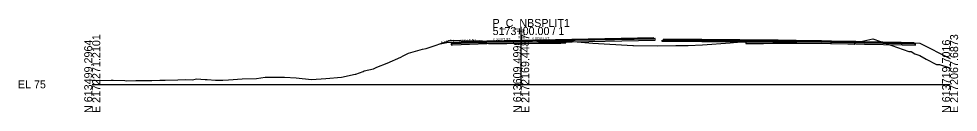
# Model space of a CAD drawing. Extents: x -26 to 1303, y -3010 to 12038.
# Drawn here: x -25.7 to 302.8, y 990.3 to 1022.8 of the extents above; entities that cross this region are included whole.
import ezdxf

# ---------------------------------------------------------------- set-up
doc = ezdxf.new("R2010")
doc.units = 0
for name, color, linetype in [('RD_GPK_XS_Cell', 7, 'Continuous'), ('RD_XS_Base', 7, 'Continuous'), ('RD_XS_ExGround', 7, 'Continuous'), ('RD_XS_ExPaveRet', 7, 'Continuous'), ('RD_XS_Greenside', 7, 'Continuous'), ('RD_XS_Pave', 7, 'Continuous'), ('RD_XS_PaveOvlay_CP', 7, 'Continuous'), ('RD_XS_TieSlope', 7, 'Continuous'), ('RD_XS_TX_Elev_EX', 7, 'Continuous'), ('RD_XS_TX_Elev_PR', 7, 'Continuous'), ('RD_XS_TX_ShdSlope', 7, 'Continuous'), ('RD_XS_TX_Slope', 7, 'Continuous')]:
    doc.layers.add(name, color=color, linetype=linetype)

msp = doc.modelspace()

# ---------------------------------------------------------------- linework, layer by layer
at = {"layer": 'RD_GPK_XS_Cell'}
for p, q in [((150, 1000), (150, 1020)), ((0, 1000), (150, 1000)), ((150, 1000), (300, 1000))]:
    msp.add_line(p, q, dxfattribs=at)
at = {"layer": 'RD_XS_Base'}
for p, q in [((162, 1015.24), (150, 1015)), ((196.9, 1015.94), (162.02, 1015.24)), ((162.05, 1014.74), (196.9, 1015.44)), ((196.4, 1015.93), (196.4, 1015.93)), ((196.9, 1015.44), (196.9, 1015.94)), ((196.9, 1015.91), (196.9, 1015.91)), ((199.29, 1015.41), (199.42, 1015.42)), ((199.29, 1015.05), (199.29, 1015.41)), ((199.42, 1015.42), (199.79, 1015.43)), ((199.79, 1015.43), (239.86, 1015.04)), ((126, 1014.28), (125.5, 1014.26)), ((125.5, 1014.26), (125.5, 1014.26)), ((125.5, 1014.26), (125.5, 1013.76)), ((125.5, 1013.76), (126, 1013.78)), ((138, 1014.76), (126, 1014.28)), ((126, 1014.28), (126, 1014.28)), ((126, 1013.78), (138, 1014.26)), ((126, 1013.78), (126, 1013.78)), ((150, 1015), (138, 1014.76)), ((138, 1014.76), (138, 1014.76)), ((138, 1014.26), (150, 1014.5)), ((138, 1014.26), (138, 1014.26)), ((150, 1015), (150, 1015.16)), ((150, 1015.16), (150, 1015.16)), ((150, 1015.16), (150, 1015.16)), ((150, 1015.16), (150, 1014.5)), ((150, 1014.5), (150, 1015)), ((150, 1015), (150, 1015)), ((150, 1015), (150, 1015)), ((150, 1014.5), (162, 1014.74)), ((150, 1014.5), (150, 1014.5)), ((199.29, 1014.91), (199.29, 1015.05)), ((199.42, 1014.92), (199.29, 1014.91)), ((199.79, 1014.93), (199.42, 1014.92)), ((239.86, 1014.54), (199.79, 1014.93)), ((239.86, 1015.04), (246.12, 1014.99)), ((246.12, 1014.49), (239.86, 1014.54)), ((246.12, 1015.04), (246.12, 1015.15)), ((246.12, 1015.15), (246.12, 1014.67)), ((246.12, 1014.99), (246.12, 1015.04)), ((254.99, 1014.82), (246.12, 1014.99)), ((246.12, 1014.99), (246.12, 1014.62)), ((246.12, 1014.67), (246.12, 1014.49)), ((246.12, 1014.62), (246.12, 1014.49)), ((246.12, 1014.49), (254.99, 1014.32)), ((258.12, 1014.75), (254.99, 1014.82)), ((254.99, 1014.32), (258.12, 1014.25)), ((266.99, 1014.58), (258.12, 1014.75)), ((258.12, 1014.25), (266.99, 1014.08)), ((270.12, 1014.51), (266.99, 1014.58)), ((266.99, 1014.08), (270.12, 1014.01)), ((282.91, 1014.26), (270.12, 1014.51)), ((270.12, 1014.01), (283.28, 1013.75)), ((287.42, 1014.17), (282.91, 1014.26)), ((283.28, 1013.75), (287.92, 1013.66)), ((287.79, 1014.16), (287.42, 1014.17)), ((287.92, 1014.16), (287.79, 1014.16)), ((287.92, 1013.79), (287.92, 1014.16)), ((287.92, 1013.66), (287.92, 1013.79))]:
    msp.add_line(p, q, dxfattribs=at)
at = {"layer": 'RD_XS_ExGround'}
msp.add_lwpolyline([(0, 1001.35), (6.67, 1001.5), (7.32, 1001.51), (11.4, 1001.3), (12.09, 1001.24), (15.2, 1001.29), (20.78, 1001.39), (23.68, 1001.5), (25.48, 1001.5), (29.97, 1001.62), (32.49, 1001.66), (35.09, 1001.6), (36.48, 1001.89), (39.49, 1001.73), (40.24, 1001.71), (43.13, 1001.5), (45.64, 1001.5), (47.67, 1001.52), (52.41, 1001.9), (57.4, 1002.08), (60.46, 1002.48), (63.85, 1002.47), (67.27, 1002.51), (71.33, 1002.24), (76.62, 1001.7), (81.66, 1002.05), (87.22, 1002.51), (91.98, 1003.55), (92.06, 1003.57), (92.23, 1003.61), (94.77, 1004.49), (95.12, 1004.66), (98.39, 1005.39), (99.55, 1006), (103.14, 1007.38), (107.9, 1009.52), (108.71, 1009.95), (110.6, 1010.91), (115.52, 1012.23), (116.79, 1012.52), (125.06, 1015.27), (125.33, 1015.36), (125.38, 1015.38), (125.48, 1015.38), (132.44, 1015.18), (135.32, 1015.14), (136.42, 1015.07), (138.61, 1014.97), (144.95, 1015.05), (149.91, 1015.13), (155.53, 1015.09), (162.52, 1015.07), (163.91, 1015.14), (165.58, 1015.19), (172.31, 1014.62), (175.07, 1014.37), (189.07, 1013.5), (189.14, 1013.5), (189.24, 1013.5), (197.7, 1013.41), (204.08, 1013.5), (207.25, 1013.49), (208.37, 1013.52), (213.36, 1013.78), (223.12, 1014.52), (224.22, 1014.61), (228.59, 1014.97), (229.16, 1014.97), (234.45, 1015.04), (237.98, 1015.06), (246.39, 1015.14), (250.73, 1015.1), (258.52, 1015.02), (264.84, 1014.84), (266.65, 1014.78), (268.79, 1014.99), (272.98, 1015.9), (275.61, 1014.94), (285.58, 1011.46), (286.4, 1011.48), (287.67, 1010.62), (289.45, 1010.05), (291.58, 1008.73), (295.29, 1006.97), (296.32, 1006.98), (299.54, 1005.88), (300, 1005.74)], dxfattribs=at)
at = {"layer": 'RD_XS_ExPaveRet'}
for p, q in [((155.53, 1015.09), (149.91, 1015.13)), ((162.52, 1015.07), (155.53, 1015.09)), ((228.59, 1014.97), (228.59, 1014.97)), ((238.81, 1015.07), (237.98, 1015.06)), ((264.84, 1014.84), (264.21, 1014.86)), ((266.56, 1014.79), (264.84, 1014.84))]:
    msp.add_line(p, q, dxfattribs=at)
for points in [[(163.91, 1015.14), (162.52, 1015.07), (162.52, 1015.07), (162.52, 1015.07), (155.53, 1015.09), (155.53, 1015.09), (149.91, 1015.13), (144.95, 1015.05), (144.95, 1015.05), (138.61, 1014.97), (138.61, 1014.97), (138.61, 1014.97), (136.42, 1015.07), (136.42, 1015.07), (135.32, 1015.14), (135.32, 1015.14), (135.32, 1015.14), (135.32, 1014.39), (135.32, 1014.39), (136.42, 1014.32), (136.42, 1014.32), (138.61, 1014.22), (138.61, 1014.22), (138.61, 1014.22), (144.95, 1014.3), (144.95, 1014.3), (149.91, 1014.38), (155.53, 1014.34), (155.53, 1014.34), (162.52, 1014.32), (162.52, 1014.32), (162.52, 1014.32), (163.91, 1014.39), (163.91, 1014.39), (165.58, 1014.44), (165.58, 1014.44), (165.58, 1015.19), (163.91, 1015.14), (163.91, 1015.14)], [(135.32, 1015.14), (135.32, 1015.14), (135.32, 1014.39), (135.32, 1014.39), (136.42, 1014.32), (138.61, 1014.22), (144.95, 1014.3), (149.91, 1014.38), (155.53, 1014.34), (162.52, 1014.32), (163.91, 1014.39), (165.58, 1014.44), (165.58, 1015.19)], [(165.58, 1015.19), (163.91, 1015.14), (162.52, 1015.07)], [(138.61, 1014.97), (136.42, 1015.07), (135.32, 1015.14)], [(149.91, 1015.13), (144.95, 1015.05), (138.61, 1014.97)], [(266.65, 1014.78), (266.56, 1014.79), (264.84, 1014.84), (264.21, 1014.86), (258.52, 1015.02), (251.5, 1015.09), (250.73, 1015.1), (246.7, 1015.14), (246.39, 1015.14), (238.81, 1015.07), (237.98, 1015.06), (234.69, 1015.04), (234.45, 1015.04), (229.68, 1014.98), (229.16, 1014.97), (228.59, 1014.97), (228.59, 1014.97), (228.59, 1014.97), (228.59, 1014.97), (228.59, 1014.28), (228.59, 1014.22), (228.59, 1014.22), (228.59, 1014.22), (228.59, 1014.22), (229.16, 1014.22), (229.68, 1014.23), (234.45, 1014.29), (234.69, 1014.29), (237.98, 1014.31), (238.81, 1014.32), (246.39, 1014.39), (246.7, 1014.39), (250.73, 1014.35), (251.5, 1014.34), (258.52, 1014.27), (264.21, 1014.11), (264.84, 1014.09), (266.56, 1014.04), (266.65, 1014.03), (266.65, 1014.03), (266.65, 1014.03), (266.65, 1014.72), (266.65, 1014.78), (266.65, 1014.78), (266.65, 1014.78)], [(234.45, 1015.04), (229.68, 1014.98), (229.16, 1014.97), (228.59, 1014.97)], [(228.59, 1014.97), (228.59, 1014.28), (228.59, 1014.22), (228.59, 1014.22), (229.16, 1014.22), (229.68, 1014.23), (234.45, 1014.29), (234.69, 1014.29), (237.98, 1014.31), (238.81, 1014.32), (246.39, 1014.39), (246.7, 1014.39), (250.73, 1014.35), (251.5, 1014.34), (258.52, 1014.27), (264.21, 1014.11), (264.84, 1014.09), (266.56, 1014.04), (266.65, 1014.03), (266.65, 1014.03), (266.65, 1014.72), (266.65, 1014.78), (266.65, 1014.78), (266.56, 1014.79)], [(237.98, 1015.06), (234.69, 1015.04), (234.45, 1015.04)], [(246.7, 1015.14), (246.39, 1015.14), (238.81, 1015.07)], [(251.5, 1015.09), (250.73, 1015.1), (246.7, 1015.14)], [(264.21, 1014.86), (258.52, 1015.02), (251.5, 1015.09)]]:
    msp.add_lwpolyline(points, dxfattribs=at)
at = {"layer": 'RD_XS_Greenside'}
for p, q in [((124, 1014.44), (121.09, 1013.95)), ((289.42, 1014.33), (300, 1009.04))]:
    msp.add_line(p, q, dxfattribs=at)
at = {"layer": 'RD_XS_Pave'}
for p, q in [((150, 1015.32), (138, 1015.08)), ((162, 1015.56), (150, 1015.32)), ((162, 1015.4), (150, 1015.16)), ((150, 1015.16), (162, 1015.4)), ((150, 1015.32), (150, 1015.32)), ((150, 1015), (162, 1015.24)), ((196.4, 1016.24), (162, 1015.56)), ((196.4, 1016.08), (162.01, 1015.4)), ((162.01, 1015.4), (196.4, 1016.08)), ((162.02, 1015.24), (196.4, 1015.93)), ((196.4, 1016.08), (196.4, 1016.24)), ((196.4, 1016.24), (196.4, 1016.24)), ((196.4, 1015.93), (196.4, 1016.08)), ((196.4, 1016.08), (196.4, 1016.08)), ((199.79, 1015.75), (199.79, 1015.64)), ((239.86, 1015.36), (199.79, 1015.75)), ((199.79, 1015.64), (199.79, 1015.59)), ((199.79, 1015.59), (199.79, 1015.48)), ((239.86, 1015.2), (199.79, 1015.59)), ((199.79, 1015.59), (239.86, 1015.2)), ((199.79, 1015.48), (199.79, 1015.43)), ((199.79, 1015.43), (239.86, 1015.04)), ((246.12, 1015.31), (239.86, 1015.36)), ((246.12, 1015.15), (239.86, 1015.2)), ((239.86, 1015.2), (246.12, 1015.15)), ((254.99, 1015.13), (246.12, 1015.31)), ((138, 1015.08), (126, 1014.6)), ((138, 1014.92), (126, 1014.44)), ((126, 1014.44), (138, 1014.92)), ((126, 1014.28), (138, 1014.76)), ((126, 1014.6), (126, 1014.6)), ((126, 1014.6), (126, 1014.44)), ((126, 1014.44), (126, 1014.44)), ((126, 1014.44), (126, 1014.28)), ((150, 1015.16), (138, 1014.92)), ((138, 1014.92), (150, 1015.16)), ((138, 1015.08), (138, 1015.08)), ((138, 1014.76), (150, 1015)), ((138, 1014.92), (138, 1014.92)), ((138, 1014.92), (138, 1014.92)), ((138, 1014.76), (138, 1014.76)), ((150, 1015.16), (150, 1015.16)), ((150, 1015.16), (150, 1015)), ((150, 1015), (150, 1015.16)), ((150, 1015.16), (150, 1015.16)), ((150, 1015.16), (150, 1015.16)), ((150, 1015.16), (150, 1015.16)), ((150, 1015), (150, 1015)), ((239.86, 1015.04), (246.12, 1014.99)), ((246.12, 1015.04), (246.12, 1015.15)), ((246.12, 1015.15), (254.99, 1014.98)), ((254.99, 1014.98), (246.12, 1015.15)), ((246.12, 1015.15), (246.12, 1015.04)), ((246.12, 1014.99), (246.12, 1015.04)), ((246.12, 1015.04), (246.12, 1014.99)), ((246.12, 1014.99), (254.99, 1014.82)), ((258.12, 1015.07), (254.99, 1015.13)), ((254.99, 1014.98), (258.12, 1014.91)), ((258.12, 1014.91), (254.99, 1014.98)), ((254.99, 1014.82), (258.12, 1014.75)), ((266.99, 1014.89), (258.12, 1015.07)), ((258.12, 1014.91), (266.99, 1014.74)), ((266.99, 1014.74), (258.12, 1014.91)), ((258.12, 1014.75), (266.99, 1014.58)), ((270.12, 1014.83), (266.99, 1014.89)), ((266.99, 1014.74), (270.12, 1014.67)), ((270.12, 1014.67), (266.99, 1014.74)), ((266.99, 1014.58), (270.12, 1014.51)), ((282.91, 1014.58), (270.12, 1014.83)), ((270.12, 1014.67), (282.91, 1014.42)), ((282.91, 1014.42), (270.12, 1014.67)), ((270.12, 1014.51), (282.91, 1014.26)), ((287.42, 1014.49), (282.91, 1014.58)), ((282.91, 1014.42), (287.42, 1014.33)), ((287.42, 1014.33), (282.91, 1014.42)), ((282.91, 1014.26), (287.42, 1014.17)), ((287.42, 1014.37), (287.42, 1014.49)), ((287.42, 1014.33), (287.42, 1014.37)), ((287.42, 1014.21), (287.42, 1014.33)), ((287.42, 1014.17), (287.42, 1014.21))]:
    msp.add_line(p, q, dxfattribs=at)
at = {"layer": 'RD_XS_PaveOvlay_CP'}
for p, q in [((150, 1015.32), (138, 1015.08)), ((162, 1015.56), (150, 1015.32)), ((150, 1015.32), (150, 1015.32)), ((196.4, 1016.24), (162, 1015.56)), ((239.86, 1015.36), (199.79, 1015.75)), ((246.12, 1015.31), (239.86, 1015.36)), ((254.99, 1015.13), (246.12, 1015.31)), ((138, 1015.08), (126, 1014.6)), ((138, 1015.08), (138, 1015.08)), ((258.12, 1015.07), (254.99, 1015.13)), ((266.99, 1014.89), (258.12, 1015.07)), ((270.12, 1014.83), (266.99, 1014.89)), ((282.91, 1014.58), (270.12, 1014.83)), ((287.42, 1014.49), (282.91, 1014.58))]:
    msp.add_line(p, q, dxfattribs=at)
at = {"layer": 'RD_XS_TieSlope'}
for p, q in [((126, 1014.6), (124, 1014.44)), ((287.42, 1014.49), (289.42, 1014.33))]:
    msp.add_line(p, q, dxfattribs=at)

# ---------------------------------------------------------------- texts
at = {"layer": 'RD_GPK_XS_Cell'}
for s, p in [('P_C_NBSPLIT1', (140, 1020)), ('5173+00.00 / 1', (140, 1017.2)), ('EL 75', (-26, 998.6))]:
    msp.add_text(s, height=2.8, dxfattribs=at).set_placement(p)
for s, p in [('N 613499.2964', (0, 990)), ('E 2172271.2101', (2.8, 990)), ('N 613609.4990', (150, 990)), ('E 2172169.4487', (152.8, 990)), ('N 613719.7016', (300, 990)), ('E 2172067.6873', (302.8, 990))]:
    msp.add_text(s, height=2.8, rotation=90, dxfattribs=at).set_placement(p)
at = {"layer": 'RD_XS_TX_Elev_EX'}
msp.add_text('90.13', height=0.6, rotation=90, dxfattribs=at).set_placement((149.64, 1015.97))
at = {"layer": 'RD_XS_TX_Elev_PR'}
msp.add_text('90.32', height=1, rotation=90, dxfattribs=at).set_placement((151.28, 1015.84))
at = {"layer": 'RD_XS_TX_ShdSlope'}
msp.add_text('12.5:1', height=0.75, rotation=4.5739, dxfattribs=at).set_placement((123.72, 1014.66))
at = {"layer": 'RD_XS_TX_Slope'}
for s, rotation, p in [('6:1', 9.4623, (121.98, 1014.27)), ('0.040 FT./FT.', 2.2906, (128.25, 1014.87)), ('0.020 FT./FT.', 1.1458, (140.25, 1015.31)), ('0.020 FT./FT.', 1.1458, (153.91, 1015.6))]:
    msp.add_text(s, height=0.75, rotation=rotation, dxfattribs=at).set_placement(p)

doc.saveas('drawing.dxf')
